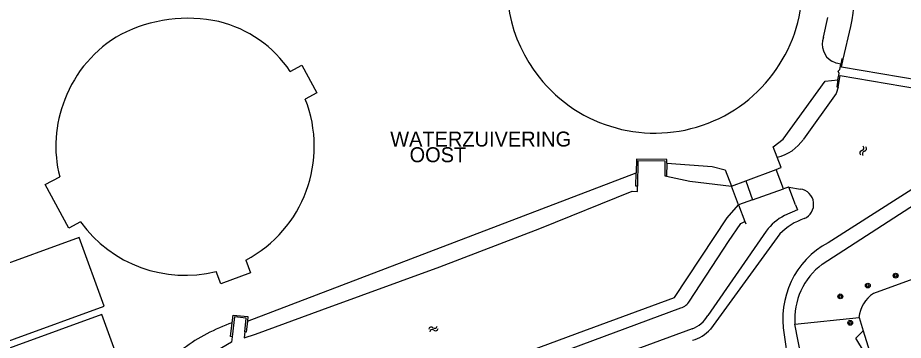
# Model space of a CAD drawing. Extents: x 135999 to 138000, y 396000 to 398501.
# Drawn here: x 136126.4 to 136274.6, y 396524.8 to 396578.8 of the extents above; entities that cross this region are included whole.
import ezdxf

# ---------------------------------------------------------------- set-up
doc = ezdxf.new("R2010")
doc.units = 0
for name, color, linetype in [('gg-bbg-bassin', 7, 'Continuous'), ('gg-bbg-bijgebouw', 7, 'Continuous'), ('gg-kntw-beschoeiing', 7, 'Continuous'), ('gg-kntw-bovenkant insteek waterloop', 7, 'Continuous'), ('gg-kntw-waterlijn', 7, 'Continuous'), ('gg-kwrk-gemaal', 7, 'Continuous'), ('gg-kwrk-stuw', 7, 'Continuous'), ('gg-kwrk-uitstroombak niveau min 01', 7, 'Continuous'), ('gt-anno-overige text', 7, 'Continuous'), ('gt-grn-groengrens', 7, 'Continuous'), ('gt-grn-vlakafsluiter', 7, 'Continuous'), ('gt-symb-boom', 7, 'Continuous'), ('gt-symb-watersymbool', 7, 'Continuous')]:
    doc.layers.add(name, color=color, linetype=linetype)

# ---------------------------------------------------------------- blocks, each defined once
blk = doc.blocks.new('gt0-WA')
at = {"layer": 'gt-symb-watersymbool'}
for centre, start, end in [((-0.32, 0.02), 28.0725, 151.9275), ((0.43, 0.42), 208.0725, 331.9275), ((-0.32, -0.43), 28.0725, 151.9275), ((0.43, -0.03), 208.0725, 331.9275)]:
    blk.add_arc(centre, 0.425, start, end, dxfattribs=at)
blk = doc.blocks.new('gt0-BOOM')
at = {"layer": 'gt-symb-boom'}
for radius in [0.4, 0.2]:
    blk.add_circle((0, 0), radius, dxfattribs=at)

msp = doc.modelspace()

# ---------------------------------------------------------------- linework, layer by layer
at = {"layer": 'gg-bbg-bassin'}
for points in [[(136172.02, 396569.82), (136173.93, 396570.86), (136176.46, 396566.23), (136174.53, 396565.17)], [(136136.93, 396544.63), (136134.98, 396543.57), (136131.02, 396550.9), (136133.44, 396552.19)], [(136106.6, 396531.1), (136110.77, 396519.64), (136140.84, 396530.56), (136136.68, 396542.03), (136106.6, 396531.1)], [(136164.58, 396538.24), (136165.37, 396536.13), (136160.4, 396534.27), (136159.62, 396536.34)], [(136111.64, 396518.65), (136115.7, 396507.47), (136115.32, 396507.33), (136115.73, 396506.2), (136116.39, 396506.44), (136116.22, 396506.91), (136130.37, 396512.05), (136130.13, 396512.71), (136144.55, 396517.95), (136140.49, 396529.14), (136111.64, 396518.65)]]:
    msp.add_lwpolyline(points, dxfattribs=at)
for centre, radius, start, end in [((136232.96, 396584.25), 24.69, 108.2022, 218.6274), ((136233.03, 396584.21), 24.72, 218.433, 3.7991), ((136154.88, 396553.94), 24.75, 77.8689, 116.985), ((136155.29, 396558.54), 20.17, 33.9854, 76.2712), ((136153.95, 396557.68), 21.02, 119.3595, 159.3297), ((136154.46, 396557.29), 21.57, 297.99, 21.4422), ((136153.21, 396557.37), 20.44, 157.7998, 194.6887), ((136154.43, 396557.33), 21.62, 215.9685, 283.8833)]:
    msp.add_arc(centre, radius, start, end, dxfattribs=at)
at = {"layer": 'gg-bbg-bijgebouw'}
for p, q in [((136245.89, 396550.62), (136248.25, 396551.49)), ((136247.05, 396547.48), (136245.89, 396550.62)), ((136248.25, 396551.49), (136249.4, 396548.35)), ((136249.4, 396548.35), (136247.05, 396547.48))]:
    msp.add_line(p, q, dxfattribs=at)
at = {"layer": 'gg-kntw-beschoeiing'}
for p, q in [((136253.53, 396555.48), (136252.86, 396557.21)), ((136253.53, 396555.48), (136252.86, 396557.21)), ((136254.2, 396553.76), (136253.53, 396555.48)), ((136254.2, 396553.76), (136253.53, 396555.48)), ((136244.83, 396553.36), (136245.89, 396550.62)), ((136244.83, 396553.36), (136245.89, 396550.62)), ((136253.33, 396553.41), (136254.15, 396553.74)), ((136254.15, 396553.74), (136254.2, 396553.76)), ((136255.38, 396550.45), (136254.55, 396550.19)), ((136255.45, 396550.47), (136255.38, 396550.45)), ((136256.56, 396547.49), (136255.45, 396550.47)), ((136256.56, 396547.49), (136255.45, 396550.47)), ((136247.05, 396547.48), (136248.1, 396544.71)), ((136247.05, 396547.48), (136248.1, 396544.71)), ((136248.1, 396544.71), (136248.24, 396544.33))]:
    msp.add_line(p, q, dxfattribs=at)
at = {"layer": 'gg-kntw-bovenkant insteek waterloop'}
for p, q in [((136261.26, 396575.52), (136262.01, 396578.83)), ((136164.85, 396528.02), (136229.91, 396552.83)), ((136304.52, 396545.35), (136269.65, 396532.68)), ((136251.68, 396543.12), (136241.89, 396529.01)), ((136267.21, 396528.65), (136267.9, 396526.45)), ((136267.9, 396526.45), (136269.7, 396520.78))]:
    msp.add_line(p, q, dxfattribs=at)
for points in [[(136264.15, 396571.03), (136263.38, 396571.18), (136262.66, 396571.5)], [(136252.86, 396557.21), (136254.53, 396558.5), (136261.54, 396568.18), (136263.68, 396568.38)], [(136235.03, 396554.47), (136242.62, 396553.91), (136244.83, 396553.36)], [(136261.04, 396537.55), (136276.69, 396547.66), (136281.24, 396550.92)], [(136256.56, 396547.49), (136256.9, 396546.68), (136254.72, 396545.69)], [(136238.85, 396531.39), (136245.34, 396541.38), (136247.45, 396544.36), (136248.1, 396544.71)], [(136161.8, 396503.23), (136185, 396511.71), (136200.56, 396516.59), (136237.41, 396530.27)], [(136239.27, 396526.76), (136209.4, 396515.77), (136163.28, 396498.99), (136152.75, 396495.38)], [(136167.04, 396484.76), (136169.45, 396485.53), (136243.15, 396512.3), (136254.82, 396516.43), (136257.7, 396518.92), (136257.55, 396522.11), (136256.49, 396527.55)]]:
    msp.add_lwpolyline(points, dxfattribs=at)
for centre, radius, start, end in [((136264.39, 396574.36), 3.34, 159.689, 238.8924), ((136258.65, 396537.99), 8.65, 117.0253, 143.6149), ((136267.88, 396528.4), 11.42, 126.7665, 184.229), ((136272.47, 396528.21), 5.29, 122.2489, 175.257), ((136236.37, 396533.07), 3, 290.3285, 325.7031), ((136237.59, 396531.38), 4.91, 290.0347, 331.1247), ((136172.43, 396498.61), 30.87, 109.1563, 126.297)]:
    msp.add_arc(centre, radius, start, end, dxfattribs=at)
at = {"layer": 'gg-kntw-waterlijn'}
for p, q in [((136264.57, 396571.87), (136265.84, 396577.3)), ((136255.45, 396550.47), (136257.41, 396550.14)), ((136278.59, 396551.72), (136262.03, 396541.17)), ((136245.13, 396545.33), (136247.05, 396547.48)), ((136253.95, 396542.64), (136242.34, 396526.71)), ((136254.7, 396525.77), (136255.5, 396520.12))]:
    msp.add_line(p, q, dxfattribs=at)
for points in [[(136263.71, 396567.16), (136263.41, 396566.12), (136257.9, 396558.46)], [(136235, 396552.3), (136238.9, 396551.46), (136245.89, 396550.62)], [(136164.41, 396526.25), (136164.31, 396525.23), (136166.21, 396525.87), (136177.3, 396529.92), (136197.05, 396537.14), (136213.78, 396543.56), (136229.24, 396549.78), (136230.11, 396549.73), (136230.12, 396550.61)], [(136167.89, 396506.95), (136196.16, 396517.19), (136220.1, 396526.03), (136236.3, 396532.01), (136245.13, 396545.33)], [(136162.28, 396525.44), (136162.17, 396524.51), (136157.71, 396521.92)]]:
    msp.add_lwpolyline(points, dxfattribs=at)
for centre, radius, start, end in [((136233.47, 396583.91), 33.04, 348.4603, 19.8538), ((136251.95, 396562.5), 7.2, 282.6787, 325.7835), ((136257.04, 396547.58), 2.58, 292.375, 81.8322), ((136261.51, 396535.13), 10.66, 109.1302, 135.194), ((136268.87, 396528.47), 14.42, 118.2951, 190.7805), ((136237.8, 396530.68), 6.03, 284.8141, 318.797)]:
    msp.add_arc(centre, radius, start, end, dxfattribs=at)
at = {"layer": 'gg-kwrk-gemaal'}
for p, q in [((136248.25, 396551.49), (136253.33, 396553.41)), ((136254.55, 396550.19), (136253.33, 396553.41)), ((136249.4, 396548.35), (136254.55, 396550.19))]:
    msp.add_line(p, q, dxfattribs=at)
at = {"layer": 'gg-kwrk-stuw'}
for points in [[(136264.57, 396571.87), (136264.32, 396571.92), (136264.15, 396571.03)], [(136277.63, 396569.5), (136277.42, 396568.27), (136264.3, 396570.5), (136264.57, 396571.87)], [(136263.68, 396568.38), (136263.87, 396569.45), (136263.74, 396569.83), (136263.98, 396570.15), (136264.15, 396571.03)], [(136263.68, 396568.38), (136263.47, 396567.21), (136263.71, 396567.16)], [(136263.71, 396567.16), (136264.08, 396569.11), (136277.17, 396566.88), (136276.89, 396564.98)]]:
    msp.add_lwpolyline(points, dxfattribs=at)
at = {"layer": 'gg-kwrk-uitstroombak niveau min 01'}
msp.add_line((136235.03, 396554.47), (136235, 396552.3), dxfattribs=at)
for points in [[(136235.03, 396554.47), (136235.04, 396555.1), (136229.95, 396555.16), (136229.91, 396552.83)], [(136235, 396552.3), (136234.75, 396552.31), (136234.77, 396554.79), (136230.19, 396554.85), (136230.12, 396550.61)], [(136230.12, 396550.61), (136229.87, 396550.62), (136229.91, 396552.83)], [(136164.41, 396526.25), (136164.64, 396528.52), (136162.67, 396528.74), (136162.28, 396525.44)], [(136162.3, 396527.77), (136162.45, 396529.05), (136164.93, 396528.81), (136164.85, 396528.02)], [(136162.28, 396525.44), (136162.03, 396525.47), (136162.3, 396527.77)], [(136164.85, 396528.02), (136164.66, 396526.23), (136164.41, 396526.25)]]:
    msp.add_lwpolyline(points, dxfattribs=at)
at = {"layer": 'gt-grn-groengrens'}
msp.add_lwpolyline([(136269.4, 396520.67), (136266.65, 396525.2), (136267.9, 396526.45)], dxfattribs=at)
at = {"layer": 'gt-grn-vlakafsluiter'}
msp.add_line((136256.49, 396527.55), (136267.21, 396528.65), dxfattribs=at)

# ---------------------------------------------------------------- block references
at = {"layer": 'gt-symb-boom'}
for p in [(136273.34, 396535.65), (136268.68, 396534), (136264.08, 396532.19), (136265.74, 396527.76)]:
    msp.add_blockref('gt0-BOOM', p, dxfattribs=at)
at = {"layer": 'gt-symb-watersymbool'}
for p, rotation in [((136267.88, 396556.47), 73.68480675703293), ((136195.92, 396526.73), 20.609692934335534)]:
    msp.add_blockref('gt0-WA', p, dxfattribs=dict(at, rotation=rotation))

# ---------------------------------------------------------------- texts
at = {"layer": 'gt-anno-overige text'}
for s, p in [('WATERZUIVERING', (136188.75, 396557.25)), ('OOST', (136191.99, 396554.63))]:
    msp.add_text(s, height=2.5, dxfattribs=at).set_placement(p)

doc.saveas('drawing.dxf')
